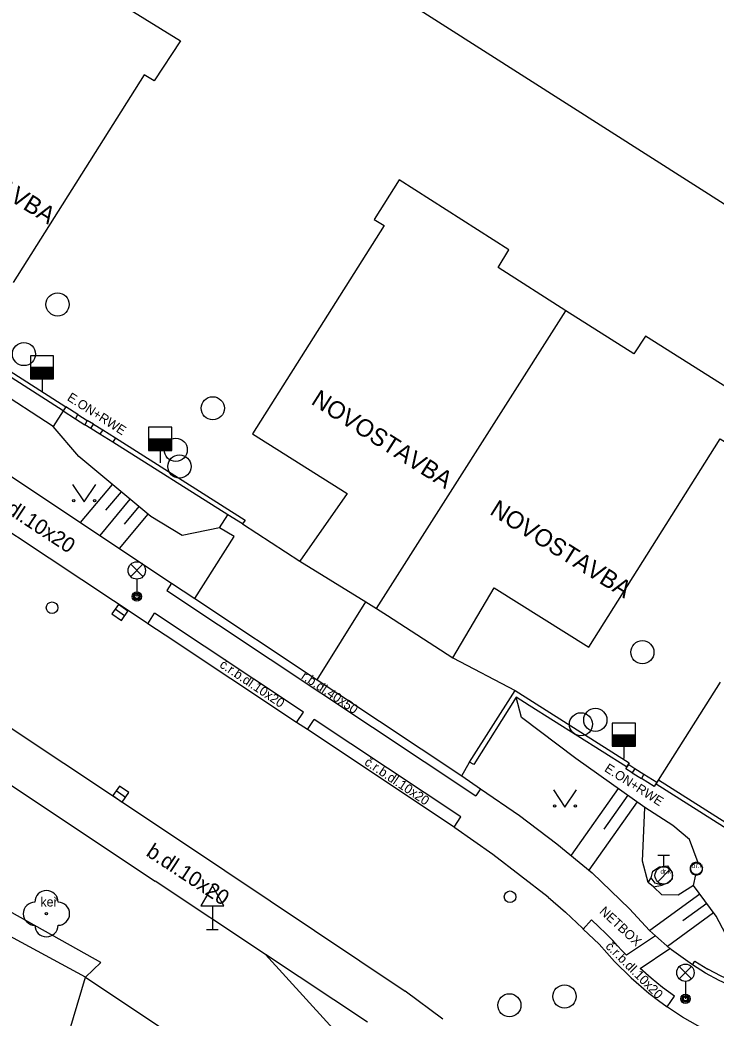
# Model space of a CAD drawing. Extents: x -598233 to -596890, y -1157848 to -1156431.
# Drawn here: x -597653.44 to -597623.4, y -1156927.9 to -1156884.85 of the extents above; entities that cross this region are included whole.
import ezdxf

# ---------------------------------------------------------------- set-up
doc = ezdxf.new("R2010")
doc.units = 0
for name, color, linetype in [('Level 10', 7, 'Continuous'), ('Level 11', 7, 'Continuous'), ('Level 14', 7, 'Continuous'), ('Level 15', 7, 'Continuous'), ('Level 22', 7, 'Continuous'), ('Level 24', 7, 'Continuous'), ('Level 27', 7, 'Continuous'), ('Level 28', 7, 'Continuous'), ('Level 33', 7, 'Continuous'), ('Level 34', 7, 'Continuous'), ('Level 36', 7, 'Continuous'), ('Level 40', 7, 'Continuous'), ('Level 41', 7, 'Continuous'), ('Level 42', 7, 'Continuous'), ('Level 5', 7, 'Continuous'), ('Level 51', 7, 'Continuous'), ('Level 7', 7, 'Continuous'), ('Level 8', 7, 'Continuous')]:
    doc.layers.add(name, color=color, linetype=linetype)

msp = doc.modelspace()

# ---------------------------------------------------------------- linework, layer by layer
at = {"layer": 'Level 10'}
for points in [[(-597648, -1156910.84), (-597659.16, -1156903.45)], [(-597647.17, -1156911.39), (-597647.93, -1156910.89), (-597648, -1156910.84)], [(-597634.68, -1156919.69), (-597634.71, -1156919.67), (-597641.04, -1156915.46), (-597641.51, -1156915.15), (-597647.17, -1156911.39)], [(-597656.56, -1156913.58), (-597646.56, -1156920.23)], [(-597633.04, -1156920.84), (-597634.68, -1156919.69)], [(-597646.56, -1156920.23), (-597636.82, -1156926.74)], [(-597630.65, -1156922.68), (-597633.04, -1156920.84)], [(-597630.65, -1156922.68), (-597629.9, -1156923.34), (-597629.17, -1156924.02), (-597629.13, -1156924.06), (-597628.45, -1156924.71)], [(-597628.45, -1156924.71), (-597627.78, -1156925.46), (-597627.06, -1156926.17), (-597626.3, -1156926.83), (-597625.89, -1156927.14)], [(-597635.19, -1156927.95), (-597636.82, -1156926.74)], [(-597625.89, -1156927.14), (-597625.51, -1156927.42), (-597625.49, -1156927.43)], [(-597623.48, -1156928.56), (-597624.18, -1156928.23), (-597624.85, -1156927.86), (-597625.49, -1156927.43)]]:
    msp.add_lwpolyline(points, dxfattribs=at)
at = {"layer": 'Level 11'}
for points in [[(-597651.58, -1156901.71), (-597652.01, -1156902.39), (-597657.06, -1156899.1), (-597656.64, -1156898.47)], [(-597658.86, -1156901.2), (-597658.13, -1156901.68), (-597646.9, -1156909.14)], [(-597645.89, -1156909.81), (-597644.2, -1156907.13), (-597644.83, -1156906.76), (-597644.47, -1156906.19)], [(-597646.9, -1156909.14), (-597647.11, -1156909.46)], [(-597646.9, -1156909.14), (-597645.89, -1156909.81), (-597640.62, -1156913.31), (-597639.68, -1156913.93), (-597634.37, -1156917.45)], [(-597647.11, -1156909.46), (-597633.77, -1156918.31)], [(-597640.62, -1156913.31), (-597638.52, -1156909.95)], [(-597647.93, -1156910.89), (-597647.63, -1156910.44)], [(-597641.21, -1156914.71), (-597647.63, -1156910.44)], [(-597650.62, -1156926.14), (-597661.14, -1156920.44), (-597670.64, -1156912.85)], [(-597632.02, -1156914.06), (-597633.85, -1156916.97)], [(-597641.51, -1156915.15), (-597641.21, -1156914.71)], [(-597641.04, -1156915.46), (-597640.74, -1156915.02)], [(-597634.41, -1156919.22), (-597640.74, -1156915.02)], [(-597656.8, -1156915.89), (-597647.61, -1156921.99)], [(-597634.37, -1156917.45), (-597634.04, -1156916.87)], [(-597634.37, -1156917.45), (-597633.56, -1156918.01), (-597631.88, -1156919.16)], [(-597633.56, -1156918.01), (-597633.77, -1156918.31)], [(-597634.71, -1156919.67), (-597634.41, -1156919.22)], [(-597631.88, -1156919.16), (-597630.27, -1156920.38)], [(-597630.27, -1156920.38), (-597628.75, -1156921.63)], [(-597625.73, -1156922.17), (-597626.03, -1156922.08), (-597626.2, -1156921.85), (-597626.13, -1156921.56), (-597625.84, -1156921.38)], [(-597625.84, -1156921.38), (-597625.49, -1156921.33), (-597625.29, -1156921.62), (-597625.3, -1156921.91), (-597625.49, -1156922.08), (-597625.73, -1156922.17)], [(-597623.9793, -1156921.46), (-597623.9834, -1156921.413), (-597623.9956, -1156921.3674), (-597624.0156, -1156921.3246), (-597624.0426, -1156921.286), (-597624.076, -1156921.2526), (-597624.1146, -1156921.2256), (-597624.1574, -1156921.2056), (-597624.17, -1156921.2), (-597624.203, -1156921.1934), (-597624.25, -1156921.1893), (-597624.297, -1156921.1934), (-597624.3426, -1156921.2056), (-597624.3853, -1156921.2256), (-597624.424, -1156921.2526), (-597624.4574, -1156921.286), (-597624.4844, -1156921.3246), (-597624.5044, -1156921.3674), (-597624.5166, -1156921.413), (-597624.5207, -1156921.46), (-597624.5166, -1156921.507), (-597624.5044, -1156921.5526), (-597624.4844, -1156921.5953), (-597624.4574, -1156921.634), (-597624.424, -1156921.6674), (-597624.3853, -1156921.6944), (-597624.3426, -1156921.7144), (-597624.297, -1156921.7266), (-597624.27, -1156921.73), (-597624.25, -1156921.7307), (-597624.203, -1156921.7266), (-597624.1574, -1156921.7144), (-597624.1146, -1156921.6944), (-597624.076, -1156921.6674), (-597624.0426, -1156921.634), (-597624.0156, -1156921.5953), (-597623.9956, -1156921.5526), (-597623.9834, -1156921.507), (-597623.9793, -1156921.46)], [(-597628.75, -1156921.63), (-597627.13, -1156923.19)], [(-597638.44, -1156928.08), (-597642.84, -1156925.16), (-597647.61, -1156921.99)], [(-597624.42, -1156925.61), (-597625.32, -1156924.96), (-597625.39, -1156924.9), (-597626.01, -1156924.35), (-597626.27, -1156924.12), (-597627.13, -1156923.19)], [(-597629.13, -1156924.06), (-597628.77, -1156923.67)], [(-597628.77, -1156923.67), (-597628.46, -1156923.96), (-597628.15, -1156924.26), (-597627.85, -1156924.56)], [(-597626.01, -1156924.35), (-597627.27, -1156925.19)], [(-597627.27, -1156925.19), (-597627.47, -1156924.99), (-597627.66, -1156924.78), (-597627.85, -1156924.56)], [(-597626.68, -1156925.76), (-597625.39, -1156924.9)], [(-597624.31, -1156925.44), (-597623.75, -1156925.79)], [(-597625.19, -1156926.96), (-597625.71, -1156926.58), (-597626.2, -1156926.18), (-597626.68, -1156925.76)], [(-597622.58, -1156926.37), (-597623.18, -1156926.1), (-597623.75, -1156925.79)], [(-597650.62, -1156926.14), (-597644.9, -1156929.94), (-597646.8, -1156931.04), (-597649.12, -1156931.38), (-597651.65, -1156929.62), (-597650.62, -1156926.14)], [(-597625.51, -1156927.42), (-597625.19, -1156926.96)]]:
    msp.add_lwpolyline(points, dxfattribs=at)
at = {"layer": 'Level 14'}
for points in [[(-597650.62, -1156926.14), (-597649.95, -1156925.51), (-597662.17, -1156918.67), (-597670.64, -1156912.85), (-597673.01, -1156911.28), (-597679.36, -1156906.84), (-597690.03, -1156898.36), (-597702.45, -1156890.82)], [(-597644.83, -1156906.76), (-597646.44, -1156907.08), (-597647.79, -1156906.27), (-597650.9, -1156903.68), (-597652.01, -1156902.39)], [(-597624.17, -1156921.2), (-597624.54, -1156920.2), (-597625.27, -1156919.59), (-597626.47, -1156918.82), (-597629.45, -1156916.71), (-597631.79, -1156914.94), (-597632.02, -1156914.06)], [(-597624.37, -1156922.18), (-597625.03, -1156922.6), (-597625.74, -1156922.58), (-597626.1, -1156922.24), (-597626.33, -1156922.06), (-597626.58, -1156921.13), (-597626.47, -1156918.82)], [(-597622.17, -1156925.82), (-597623.4, -1156923.51), (-597624.37, -1156922.18), (-597624.27, -1156921.73)], [(-597626.33, -1156922.06), (-597626.2, -1156921.85)], [(-597626.1, -1156922.24), (-597625.73, -1156922.17)], [(-597642.84, -1156925.16), (-597637.73, -1156930.78), (-597637.5, -1156933.03), (-597638.01, -1156934.43), (-597639.34, -1156935.01), (-597641.27, -1156934.64)]]:
    msp.add_lwpolyline(points, dxfattribs=at)
at = {"layer": 'Level 15'}
for points in [[(-597649.46, -1156904.88), (-597650.84, -1156906.52)], [(-597649.08, -1156905.2), (-597649.75, -1156906)], [(-597648.7, -1156905.52), (-597650, -1156907.08)], [(-597648.31, -1156905.84), (-597648.95, -1156906.6)], [(-597647.93, -1156906.16), (-597649.16, -1156907.64)], [(-597627.62, -1156918), (-597629.66, -1156920.88)], [(-597627.21, -1156918.29), (-597628.24, -1156919.75)], [(-597626.81, -1156918.58), (-597628.89, -1156921.52)], [(-597624.1, -1156922.55), (-597626.26, -1156924.13)], [(-597623.8, -1156922.96), (-597624.84, -1156923.71)], [(-597623.51, -1156923.36), (-597625.49, -1156924.81)]]:
    msp.add_lwpolyline(points, dxfattribs=at)
at = {"layer": 'Level 22'}
msp.add_circle((-597652.3, -1156923.4), 0.05, dxfattribs=at)
for centre, start, end in [((-597652.3, -1156922.9), 0, 180), ((-597652.8, -1156923.4), 90, 270), ((-597651.8, -1156923.4), 270, 90), ((-597652.3, -1156923.9), 180, 0)]:
    msp.add_arc(centre, 0.5, start, end, dxfattribs=at)
at = {"layer": 'Level 24'}
for points in [[(-597650.94, -1156901.87), (-597651.47, -1156901.54), (-597651.58, -1156901.71), (-597651.05, -1156902.06)], [(-597651.05, -1156902.06), (-597650.94, -1156901.87), (-597650.54, -1156902.12), (-597650.65, -1156902.31)], [(-597651.05, -1156902.06), (-597650.65, -1156902.31)], [(-597650.39, -1156902.47), (-597650.65, -1156902.31)], [(-597650.27, -1156902.28), (-597650.54, -1156902.12)], [(-597650.27, -1156902.28), (-597649.87, -1156902.53), (-597649.99, -1156902.72), (-597650.39, -1156902.47), (-597650.27, -1156902.28)], [(-597649.87, -1156902.53), (-597649.32, -1156902.87), (-597649.44, -1156903.06), (-597649.99, -1156902.72)], [(-597627.29, -1156917.15), (-597627.17, -1156916.96), (-597626.9, -1156917.13), (-597627.02, -1156917.32), (-597627.29, -1156917.15)], [(-597627.02, -1156917.32), (-597626.62, -1156917.57)], [(-597626.9, -1156917.13), (-597626.51, -1156917.38)], [(-597626.51, -1156917.38), (-597625.95, -1156917.72), (-597626.07, -1156917.91), (-597626.62, -1156917.57)], [(-597626.51, -1156917.38), (-597626.62, -1156917.57)]]:
    msp.add_lwpolyline(points, dxfattribs=at)
at = {"layer": 'Level 27'}
for p, q in [((-597648.9249, -1156910.5529), (-597649.3351, -1156910.2671)), ((-597648.8849, -1156918.3829), (-597649.2951, -1156918.0971))]:
    msp.add_line(p, q, dxfattribs=at)
for points in [[(-597648.782, -1156910.3478), (-597649.1922, -1156910.062), (-597649.478, -1156910.4722), (-597649.0678, -1156910.758)], [(-597648.742, -1156918.1778), (-597649.1522, -1156917.892), (-597649.438, -1156918.3022), (-597649.0278, -1156918.588)]]:
    msp.add_lwpolyline(points, close=True, dxfattribs=at)
for centre in [(-597651.82, -1156897.12), (-597653.27, -1156899.26), (-597645.12, -1156901.6), (-597646.72, -1156903.39), (-597646.56, -1156904.11), (-597626.58, -1156912.12), (-597629.23, -1156915.23), (-597628.61, -1156915.04), (-597629.94, -1156926.97), (-597632.32, -1156927.35)]:
    msp.add_circle(centre, 0.5, dxfattribs=at)
at = {"layer": 'Level 28'}
for p, q in [((-597652.99, -1156899.83), (-597651.99, -1156899.83)), ((-597652.99, -1156899.88), (-597651.99, -1156899.88)), ((-597652.99, -1156899.93), (-597651.99, -1156899.93)), ((-597652.99, -1156899.98), (-597651.99, -1156899.98)), ((-597652.99, -1156900.03), (-597651.99, -1156900.03)), ((-597652.99, -1156900.08), (-597651.99, -1156900.08)), ((-597652.99, -1156900.13), (-597651.99, -1156900.13)), ((-597652.99, -1156900.18), (-597651.99, -1156900.18)), ((-597652.99, -1156900.23), (-597651.99, -1156900.23)), ((-597652.99, -1156900.28), (-597651.99, -1156900.28)), ((-597652.49, -1156900.33), (-597652.49, -1156900.86)), ((-597647.89, -1156902.92), (-597646.89, -1156902.92)), ((-597647.89, -1156902.97), (-597646.89, -1156902.97)), ((-597647.89, -1156903.02), (-597646.89, -1156903.02)), ((-597647.89, -1156903.07), (-597646.89, -1156903.07)), ((-597647.89, -1156903.12), (-597646.89, -1156903.12)), ((-597647.89, -1156903.17), (-597646.89, -1156903.17)), ((-597647.89, -1156903.22), (-597646.89, -1156903.22)), ((-597647.89, -1156903.27), (-597646.89, -1156903.27)), ((-597647.89, -1156903.32), (-597646.89, -1156903.32)), ((-597647.89, -1156903.37), (-597646.89, -1156903.37)), ((-597647.39, -1156903.42), (-597647.39, -1156903.95)), ((-597627.88, -1156915.68), (-597626.88, -1156915.68)), ((-597627.88, -1156915.73), (-597626.88, -1156915.73)), ((-597627.88, -1156915.78), (-597626.88, -1156915.78)), ((-597627.88, -1156915.83), (-597626.88, -1156915.83)), ((-597627.88, -1156915.88), (-597626.88, -1156915.88)), ((-597627.88, -1156915.93), (-597626.88, -1156915.93)), ((-597627.88, -1156915.98), (-597626.88, -1156915.98)), ((-597627.88, -1156916.03), (-597626.88, -1156916.03)), ((-597627.88, -1156916.08), (-597626.88, -1156916.08)), ((-597627.88, -1156916.13), (-597626.88, -1156916.13)), ((-597627.38, -1156916.18), (-597627.38, -1156916.71)), ((-597625.91, -1156920.875), (-597625.41, -1156920.875)), ((-597625.66, -1156921.375), (-597625.66, -1156920.875)), ((-597625.918, -1156922.022), (-597625.388, -1156921.492))]:
    msp.add_line(p, q, dxfattribs=at)
for points in [[(-597652.99, -1156900.33), (-597651.99, -1156900.33), (-597651.99, -1156899.33), (-597652.99, -1156899.33)], [(-597647.89, -1156903.42), (-597646.89, -1156903.42), (-597646.89, -1156902.42), (-597647.89, -1156902.42)], [(-597627.88, -1156916.18), (-597626.88, -1156916.18), (-597626.88, -1156915.18), (-597627.88, -1156915.18)]]:
    msp.add_lwpolyline(points, close=True, dxfattribs=at)
for centre, radius in [((-597652.06, -1156910.2), 0.25), ((-597625.66, -1156921.75), 0.375), ((-597624.25, -1156921.46), 0.25), ((-597632.29, -1156922.67), 0.25)]:
    msp.add_circle(centre, radius, dxfattribs=at)
at = {"layer": 'Level 33'}
for p, q in [((-597648.665, -1156908.86), (-597648.135, -1156908.33)), ((-597648.665, -1156908.33), (-597648.135, -1156908.86)), ((-597648.4, -1156908.97), (-597648.4, -1156909.72)), ((-597624.985, -1156926.21), (-597624.455, -1156925.68)), ((-597624.985, -1156925.68), (-597624.455, -1156926.21)), ((-597624.72, -1156926.32), (-597624.72, -1156927.07))]:
    msp.add_line(p, q, dxfattribs=at)
for centre, radius in [((-597648.4, -1156908.595), 0.375), ((-597648.4, -1156909.72), 0.2), ((-597648.4, -1156909.72), 0.1445), ((-597648.4, -1156909.72), 0.0876), ((-597624.72, -1156925.945), 0.375), ((-597624.72, -1156927.07), 0.2), ((-597624.72, -1156927.07), 0.1445), ((-597624.72, -1156927.07), 0.0876)]:
    msp.add_circle(centre, radius, dxfattribs=at)
at = {"layer": 'Level 34'}
for p, q in [((-597645.14, -1156923.062), (-597645.14, -1156924.08)), ((-597645.39, -1156924.08), (-597644.89, -1156924.08))]:
    msp.add_line(p, q, dxfattribs=at)
msp.add_lwpolyline([(-597645.64, -1156923.062), (-597644.64, -1156923.062), (-597645.14, -1156922.196)], close=True, dxfattribs=at)
at = {"layer": 'Level 36'}
for points in [[(-597651.17, -1156904.88), (-597650.67, -1156905.63), (-597650.17, -1156904.88)], [(-597630.42, -1156918.05), (-597629.92, -1156918.8), (-597629.42, -1156918.05)]]:
    msp.add_lwpolyline(points, dxfattribs=at)
for centre in [(-597651.1202, -1156905.5798), (-597650.2208, -1156905.5798), (-597630.3702, -1156918.7498), (-597629.4708, -1156918.7498)]:
    msp.add_circle(centre, 0.05, dxfattribs=at)
at = {"layer": 'Level 5'}
for points in [[(-597661.98, -1156876), (-597657.22, -1156879.05), (-597657.69, -1156879.82), (-597654.74, -1156881.68), (-597651.79, -1156883.55), (-597651.32, -1156882.78), (-597646.52, -1156885.75), (-597647.65, -1156887.47), (-597648.08, -1156887.22), (-597653.74, -1156896.17)], [(-597628.89, -1156911.91), (-597623.22, -1156902.91), (-597622.8, -1156903.18), (-597621.72, -1156901.47), (-597626.45, -1156898.49), (-597626.95, -1156899.25), (-597629.88, -1156897.39), (-597632.81, -1156895.53), (-597632.34, -1156894.76), (-597637.08, -1156891.74), (-597638.15, -1156893.45), (-597637.73, -1156893.72), (-597643.4, -1156902.7)], [(-597638.05, -1156910.24), (-597629.88, -1156897.39)], [(-597643.4, -1156902.7), (-597639.32, -1156905.27)], [(-597639.32, -1156905.27), (-597641.37, -1156908.19)], [(-597641.37, -1156908.19), (-597638.52, -1156909.95), (-597638.05, -1156910.24), (-597637.58, -1156910.54), (-597634.76, -1156912.37)], [(-597634.76, -1156912.37), (-597632.97, -1156909.34)], [(-597632.97, -1156909.34), (-597628.89, -1156911.91)]]:
    msp.add_lwpolyline(points, dxfattribs=at)
at = {"layer": 'Level 51'}
msp.add_lwpolyline([(-597679.47, -1156865.9), (-597675.29, -1156859.51), (-597672.7, -1156861.16), (-597613.82, -1156898.66)], dxfattribs=at)
at = {"layer": 'Level 7'}
for points in [[(-597651.58, -1156901.71), (-597656.64, -1156898.47), (-597656.84, -1156898.34), (-597656.73, -1156898.17)], [(-597656.73, -1156898.17), (-597651.47, -1156901.54)], [(-597649.32, -1156902.87), (-597643.73, -1156906.42)], [(-597643.73, -1156906.42), (-597643.84, -1156906.59), (-597644.47, -1156906.19), (-597649.44, -1156903.06)], [(-597614.16, -1156925.06), (-597614.35, -1156924.94), (-597614.9, -1156924.59), (-597615.55, -1156924.18), (-597625.88, -1156917.64), (-597623.21, -1156913.41)], [(-597633.85, -1156916.97), (-597634.04, -1156916.87), (-597632.07, -1156913.77)], [(-597632.07, -1156913.77), (-597627.15, -1156916.89)], [(-597627.26, -1156917.06), (-597631.46, -1156914.42), (-597632.02, -1156914.06)], [(-597627.15, -1156916.89), (-597627.26, -1156917.06)], [(-597625.99, -1156917.81), (-597625.88, -1156917.64)], [(-597614.27, -1156925.23), (-597614.46, -1156925.11), (-597615.01, -1156924.77), (-597615.65, -1156924.36), (-597625.99, -1156917.81)], [(-597624.42, -1156925.61), (-597624.31, -1156925.44)], [(-597622.66, -1156926.55), (-597623.27, -1156926.28), (-597623.85, -1156925.96), (-597624.42, -1156925.61)]]:
    msp.add_lwpolyline(points, dxfattribs=at)
at = {"layer": 'Level 8'}
for points in [[(-597643.84, -1156906.59), (-597641.37, -1156908.19)], [(-597634.76, -1156912.37), (-597632.07, -1156913.77)]]:
    msp.add_lwpolyline(points, dxfattribs=at)

# ---------------------------------------------------------------- texts
at = {"layer": 'Level 40'}
for s, height, rotation, p in [('b.dl.10x20', 0.65, 326.69869, (-597654.69, -1156905.68)), ('č.r.b.dl.10x20', 0.4, 326, (-597644.86, -1156912.74)), ('r.b.dl.40x50', 0.4, 326, (-597641.34, -1156913.24)), ('č.r.b.dl.10x20', 0.4, 326, (-597638.61, -1156916.95)), ('b.dl.10x20', 0.65, 326.69869, (-597648.04, -1156920.87)), ('dr.k.', 0.2, 0.20214, (-597624.44, -1156921.43)), ('dr.k.', 0.2, 0.20214, (-597625.8, -1156921.67)), ('č.r.b.dl.10x20', 0.4, 315, (-597628.2, -1156924.84))]:
    msp.add_text(s, height=height, rotation=rotation, dxfattribs=at).set_placement(p)
at = {"layer": 'Level 41'}
for s, height, rotation, p in [('NOVOSTAVBA', 0.75, 327.95686, (-597658.08, -1156890.02)), ('E.ON+RWE', 0.4, 327.34441, (-597651.44, -1156901.23)), ('NOVOSTAVBA', 0.75, 327.56535, (-597640.92, -1156901.39)), ('NOVOSTAVBA', 0.75, 327.86794, (-597633.21, -1156906.14)), ('E.ON+RWE', 0.4, 327.34441, (-597628.25, -1156917.23)), ('NETBOX', 0.4, 317.25197, (-597628.46, -1156923.34))]:
    msp.add_text(s, height=height, rotation=rotation, dxfattribs=at).set_placement(p)
at = {"layer": 'Level 42'}
msp.add_text('keř', height=0.4, dxfattribs=at).set_placement((-597652.56, -1156923.09))

doc.saveas('drawing.dxf')
